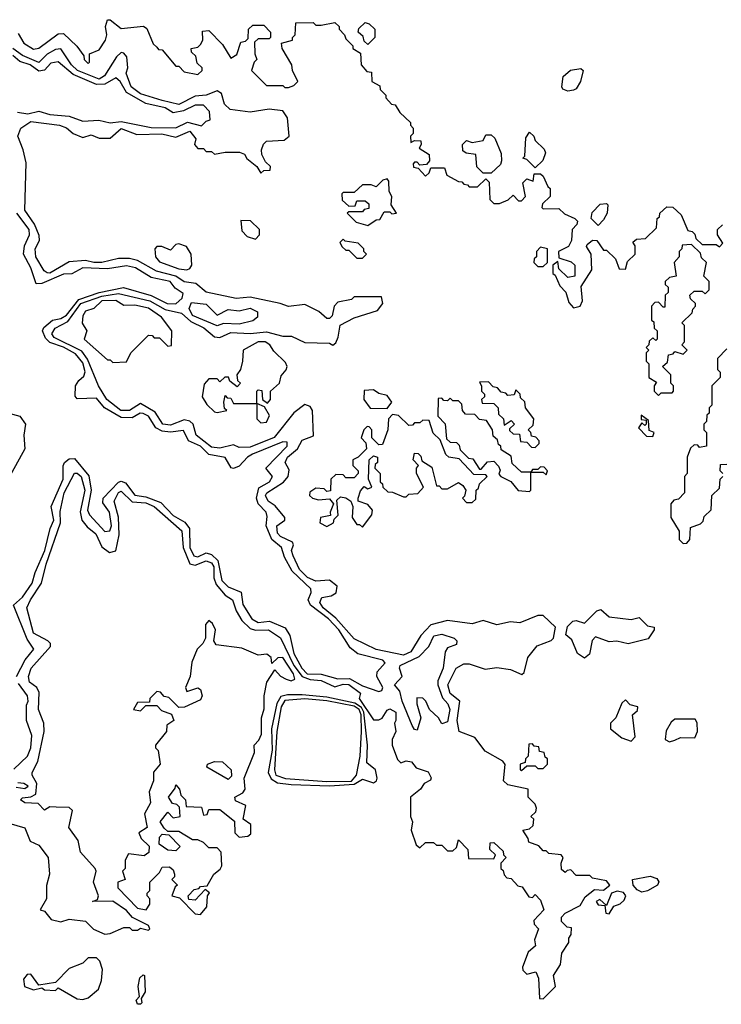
# Model space of a CAD drawing. Extents: x 2769579 to 2883812, y 684207 to 828660.
# Tile 267 of 505: x 2790835 to 2793394, y 796090 to 799680. Entities that reach past the tile are written whole.
import ezdxf

# ---------------------------------------------------------------- set-up
doc = ezdxf.new("R2010")
doc.units = 0

msp = doc.modelspace()

# ---------------------------------------------------------------- linework, layer by layer
at = {"layer": '0CON02XD'}
for points in [[(2790829.3, 799629.3), (2790850, 799595), (2790885, 799572.5), (2790905, 799576.7), (2790975, 799628.8), (2790995, 799630), (2791043, 799583), (2791068.3, 799548.3), (2791070, 799535), (2791085, 799520), (2791090, 799525), (2791090, 799555), (2791125, 799570), (2791147.5, 799605), (2791152.5, 799625), (2791147.5, 799655), (2791155, 799680), (2791165, 799680), (2791205, 799647.5), (2791287, 799657), (2791298.3, 799648.3), (2791321.7, 799591.7), (2791335, 799580), (2791341.7, 799571.7), (2791355, 799570), (2791405, 799510), (2791415, 799510), (2791435, 799490), (2791485, 799480), (2791500, 799495), (2791500, 799505), (2791481.7, 799521.7), (2791477, 799547), (2791461.7, 799561.7), (2791460, 799575), (2791485, 799580), (2791495, 799590), (2791502.5, 799605), (2791501.7, 799638.3), (2791525, 799640), (2791575, 799590), (2791605, 799540), (2791627, 799553), (2791641.7, 799598.3), (2791658.3, 799601.7), (2791668.3, 799611.7), (2791670, 799645), (2791685, 799660), (2791725, 799660), (2791750, 799635), (2791750, 799615), (2791745, 799610), (2791705, 799610), (2791691.7, 799598.3), (2791692.5, 799555), (2791700, 799535), (2791690, 799525), (2791680, 799495), (2791735, 799440), (2791795, 799440), (2791802.5, 799432.5), (2791815, 799432.5), (2791835, 799440), (2791850, 799455), (2791830, 799495), (2791827.5, 799515), (2791792.5, 799575), (2791790, 799595), (2791830, 799605), (2791830, 799615), (2791840, 799625), (2791841.7, 799668.3), (2791905, 799670), (2791915, 799660), (2791935, 799660), (2791985, 799670), (2792000, 799655), (2792000, 799645), (2792020, 799625), (2792025, 799610), (2792050, 799585), (2792050, 799575), (2792078.3, 799558.3), (2792080, 799515), (2792101.7, 799491.7), (2792118.3, 799488.3), (2792120, 799455), (2792148.3, 799438.3), (2792150, 799425), (2792170, 799405), (2792170, 799395), (2792191.7, 799371.7), (2792205, 799370), (2792221.7, 799341.7), (2792260, 799305), (2792260, 799295), (2792270, 799285), (2792270, 799265), (2792260, 799255), (2792261.7, 799231.7), (2792275, 799240), (2792298.3, 799238.3), (2792300, 799225), (2792291.7, 799211.7), (2792328.3, 799188.3), (2792330, 799165), (2792318.3, 799151.7), (2792295, 799150), (2792285, 799160), (2792275, 799160), (2792270, 799155), (2792271.7, 799141.7), (2792288.3, 799138.3), (2792315, 799110), (2792328.3, 799121.7), (2792335, 799140), (2792385, 799140), (2792393.6, 799113.6), (2792435, 799090), (2792448.3, 799088.3), (2792455, 799080), (2792468.3, 799078.3), (2792475, 799070), (2792505, 799070), (2792535, 799100), (2792547.5, 799087.5), (2792550, 799025), (2792565, 799010), (2792585, 799010), (2792617, 799023), (2792635, 799040), (2792655, 799020), (2792665, 799020), (2792680, 799035), (2792670, 799085), (2792685, 799100), (2792708.3, 799091.7), (2792711.7, 799118.3), (2792735, 799117.5), (2792745, 799110), (2792761.7, 799071.7), (2792770, 799065), (2792770, 799035), (2792741.7, 799008.3), (2792740, 798995), (2792745, 798990), (2792801.7, 798991.7), (2792821.7, 798971.7), (2792860, 798955)], [(2792105, 799590), (2792091.7, 799601.7), (2792088.3, 799618.3), (2792070, 799635), (2792071.7, 799648.3), (2792095, 799670), (2792110, 799665), (2792130, 799645), (2792130, 799615), (2792105, 799590)], [(2792298.8, 797435), (2792261.2, 797375), (2792235, 797363.1), (2792135, 797383.1), (2792055, 797422.5), (2791987.6, 797497.6), (2791942.5, 797535), (2791930, 797555), (2791937.3, 797572.7), (2791970.5, 797579.5), (2791989.5, 797590.5), (2791992.5, 797615), (2791965, 797636.7), (2791915, 797632.9), (2791885, 797646), (2791856, 797675), (2791832, 797725), (2791826.2, 797745), (2791833.3, 797765), (2791830, 797775), (2791785.9, 797795.9), (2791775, 797807.5), (2791773.3, 797835), (2791802.5, 797855), (2791802.5, 797865), (2791767, 797907), (2791741.2, 797925), (2791732, 797945), (2791736.7, 797955), (2791796.8, 797993.2), (2791813.8, 798015), (2791818.3, 798038.3), (2791803.3, 798065), (2791811.2, 798085), (2791848.8, 798115), (2791865, 798147.5), (2791907, 798163), (2791902.5, 798255), (2791895, 798270), (2791875, 798277.5), (2791835, 798246.7), (2791763.3, 798156.7), (2791675, 798121.4), (2791635, 798120), (2791615, 798130), (2791565, 798117.5), (2791535, 798120.8), (2791478.8, 798165), (2791468, 798205), (2791455, 798216.7), (2791435, 798221.2), (2791385, 798201.4), (2791357.5, 798205), (2791328.5, 798248.5), (2791275, 798281.2), (2791235.5, 798254.5), (2791203.8, 798255), (2791153.1, 798295), (2791122.9, 798345), (2791081.8, 798441.8), (2791061.8, 798471.8), (2790960.7, 798520.7), (2790952, 798535), (2790964.5, 798555.5), (2791010.8, 798579.2), (2791058, 798645), (2791135, 798671.8), (2791195, 798681.1), (2791310, 798655), (2791365, 798623.1), (2791425, 798610), (2791459.5, 798579.5), (2791506.2, 798556.2), (2791545, 798523.8), (2791565, 798521.2), (2791605, 798539.2), (2791675, 798536), (2791735, 798542), (2791795, 798526.2), (2791826.1, 798526.1), (2791875, 798503.3), (2791965, 798500), (2791977, 798493), (2791988.3, 798501.7), (2791997, 798523), (2792003.6, 798566.4), (2792055, 798593.3), (2792140.7, 798619.3), (2792160, 798645), (2792155, 798670), (2792055, 798670), (2792045, 798660), (2791995, 798650), (2791982.5, 798635), (2791975, 798600), (2791965, 798590), (2791955, 798590), (2791926.1, 798616.1), (2791875, 798642), (2791815, 798634.2), (2791785, 798645.6), (2791675, 798668), (2791625, 798663.8), (2791515, 798686.2), (2791477.8, 798717.8), (2791434.4, 798724.4), (2791405, 798744.3), (2791333.6, 798763.6), (2791265, 798802), (2791235, 798809.2), (2791195, 798809.2), (2791135, 798794.4), (2791105, 798794.4), (2791075, 798802.5), (2791015, 798796.7), (2790945, 798756.2), (2790935, 798756.7), (2790924.2, 798764.2), (2790893.8, 798815), (2790891.2, 798845), (2790906.7, 798875), (2790906.4, 798893.6), (2790888.6, 798935), (2790853.1, 798985), (2790857.9, 799157.9), (2790848, 799205), (2790828, 799255), (2790838.8, 799285), (2790875, 799309.2), (2790980, 799295), (2791006.1, 799286.1), (2791030, 799265), (2791065, 799250), (2791095, 799260), (2791125, 799247.5), (2791165, 799247.5), (2791205, 799283.8), (2791261.7, 799261.7), (2791353.9, 799263.9), (2791405, 799252), (2791455, 799273.3), (2791477.5, 799245), (2791472.5, 799225), (2791485, 799210), (2791505, 799210), (2791515, 799200), (2791535, 799200), (2791545, 799190), (2791585, 799197.5), (2791637, 799197), (2791655, 799190), (2791663.6, 799173.6), (2791700, 799145), (2791715, 799120), (2791725, 799130), (2791748.3, 799131.7), (2791750, 799145), (2791731.7, 799161.7), (2791718.3, 799188.3), (2791717.5, 799205), (2791723.9, 799226.1), (2791735, 799237.5), (2791799.3, 799240.7), (2791817.5, 799255), (2791811.7, 799321.7), (2791795, 799347.5), (2791745, 799353.3), (2791675, 799343.3), (2791602.7, 799352.7), (2791582.3, 799372.3), (2791570.5, 799410.5), (2791555, 799421.2), (2791515.6, 799404.4), (2791475, 799400.8), (2791415, 799370.6), (2791354.2, 799385.8), (2791275, 799410), (2791242, 799435), (2791223.3, 799485), (2791228.8, 799505), (2791226.2, 799545), (2791215, 799557.5), (2791205, 799560), (2791187.5, 799545), (2791143.8, 799475), (2791125, 799463.1), (2791046, 799495), (2791024, 799515), (2790985, 799573.3), (2790965, 799571.2), (2790935, 799554), (2790905, 799524.2), (2790845, 799550), (2790810, 799575)], [(2790827, 799343), (2790865, 799337.1), (2790905, 799346), (2790945, 799334.2), (2791015, 799328), (2791065, 799310), (2791123.9, 799313.9), (2791165, 799304), (2791205, 799309.4), (2791315, 799287.1), (2791405, 799286.2), (2791446.4, 799306.4), (2791497.5, 799292.5), (2791515, 799310), (2791530, 799315), (2791527.5, 799345), (2791505, 799368.8), (2791475, 799368), (2791432.3, 799347.7), (2791395, 799340), (2791365, 799359.2), (2791294.4, 799374.4), (2791224.5, 799414.5), (2791200.8, 799455), (2791185, 799468), (2791145, 799444.4), (2791115, 799443.3), (2791029.8, 799479.8), (2790975, 799526), (2790948.6, 799521.4), (2790925, 799496), (2790905, 799492.5), (2790873.3, 799515), (2790835, 799527.5), (2790809.6, 799549.6)], [(2792835, 799420), (2792816.7, 799426.7), (2792812.5, 799435), (2792817.7, 799472.3), (2792843.8, 799496.2), (2792881.7, 799501.7), (2792890, 799495), (2792881.2, 799455), (2792865, 799427.5), (2792855, 799423.3), (2792835, 799420)], [(2792555, 799120), (2792525, 799120), (2792503, 799143), (2792498.3, 799188.3), (2792463, 799193), (2792451.7, 799201.7), (2792450, 799225), (2792465, 799240), (2792485, 799232.5), (2792525, 799240), (2792535, 799260), (2792555, 799260), (2792568.3, 799248.3), (2792591.7, 799191.7), (2792592.5, 799165), (2792588.3, 799151.7), (2792555, 799120)], [(2792715, 799140), (2792685, 799170), (2792670, 799175), (2792677.5, 799182.5), (2792680.7, 799249.3), (2792695, 799270), (2792710, 799255), (2792715, 799240), (2792748.3, 799208.3), (2792753.3, 799195), (2792743.6, 799166.4), (2792715, 799140)], [(2792105, 798930), (2792135, 798950), (2792148.3, 798951.7), (2792165, 798980), (2792185, 798980), (2792192.5, 798972.5), (2792210, 798975), (2792190, 799005), (2792192.5, 799035), (2792183, 799053), (2792181.7, 799091.7), (2792175, 799100), (2792160, 799095), (2792135, 799070), (2792117.5, 799077.5), (2792085, 799077.5), (2792055, 799050), (2792015, 799050), (2792010, 799045), (2792011.7, 799021.7), (2792035, 799000), (2792058.3, 799001.7), (2792065, 799020), (2792095, 799020), (2792108.3, 799008.3), (2792108.3, 798991.7), (2792091.7, 798988.3), (2792085, 798980), (2792035, 798980), (2792030, 798975), (2792061.7, 798941.7), (2792105, 798930)], [(2792860, 798955), (2792870, 798945), (2792867, 798933), (2792850, 798915), (2792847.5, 798875), (2792836.4, 798853.6), (2792800, 798835), (2792801.7, 798811.7), (2792847, 798797), (2792860, 798785), (2792860, 798745), (2792835, 798740), (2792801.7, 798771.7), (2792798.3, 798798.3), (2792780, 798785), (2792780, 798755), (2792788.3, 798748.3), (2792805, 798710), (2792827, 798687), (2792838.3, 798648.3), (2792855, 798630), (2792880, 798635), (2792887.5, 798655), (2792883, 798707), (2792921.7, 798768.3), (2792920, 798825), (2792903, 798853), (2792905, 798860), (2792925, 798876.7), (2792940, 798875), (2792965, 798840), (2792975, 798840), (2793008.3, 798808.3), (2793021.7, 798771.7), (2793045, 798770), (2793051.7, 798798.3), (2793080, 798825), (2793080, 798855), (2793071.7, 798868.3), (2793085, 798880), (2793118.3, 798881.7), (2793158.3, 798921.7), (2793160, 798955), (2793168.3, 798961.7), (2793170, 798975), (2793195, 798997.5), (2793217, 798997), (2793248.3, 798968.3), (2793271.7, 798911.7), (2793288.3, 798908.3), (2793298.3, 798898.3), (2793301.7, 798881.7), (2793325, 798860), (2793375, 798860), (2793388.3, 798851.7), (2793400, 798865), (2793380, 798895), (2793380, 798915), (2793398.3, 798931.7)], [(2792945, 798930), (2792920, 798955), (2792923, 798977), (2792953, 799007), (2792975, 799010), (2792980, 799005), (2792977.5, 798975), (2792965, 798950), (2792945, 798930)], [(2790823.3, 797285), (2790854.3, 797345.7), (2790886.7, 797385), (2790861.9, 797421.9), (2790812.5, 797545), (2790845, 797574), (2790880.8, 797625), (2790890.8, 797665), (2790927.1, 797745), (2790945.8, 797825), (2790958.9, 797855), (2790950, 797905), (2790994, 798005), (2790993.8, 798053.8), (2790998.8, 798065), (2791015, 798078.8), (2791035, 798080), (2791087.4, 798017.4), (2791095.8, 797965), (2791082.1, 797892.1), (2791090, 797875), (2791145, 797813.8), (2791163.9, 797816.1), (2791170, 797835), (2791162, 797885), (2791138.3, 797918.3), (2791138.8, 797935), (2791195, 797994.2), (2791205, 797997.5), (2791221.1, 797991.1), (2791255, 797945.8), (2791295, 797940), (2791349.7, 797919.7), (2791395, 797872), (2791437.4, 797847.4), (2791454.2, 797825), (2791455.7, 797755.7), (2791470, 797725), (2791485, 797721.4), (2791515, 797736.2), (2791535, 797730), (2791558.2, 797708.2), (2791572.5, 797635), (2791595, 797612), (2791642.3, 797592.3), (2791648.3, 797548.3), (2791681.2, 797495), (2791705, 797482.5), (2791746.4, 797486.4), (2791803, 797463), (2791820, 797435), (2791835, 797368.8), (2791864.3, 797315), (2791884, 797295), (2791935, 797294.3), (2791995, 797276.2), (2792038.3, 797278.3), (2792085, 797251.4), (2792145, 797230), (2792156.4, 797233.6), (2792160, 797245), (2792137.5, 797285), (2792138.3, 797301.7), (2792167.5, 797335), (2792160, 797345), (2792068.3, 797368.3), (2792040, 797390), (2791999.2, 797455), (2791960.8, 797495), (2791896.2, 797545), (2791886.7, 797565), (2791898.3, 797591.7), (2791896.7, 797605), (2791828.9, 797668.9), (2791800.9, 797720.9), (2791790, 797755), (2791754.4, 797784.4), (2791734, 797835), (2791738, 797868), (2791733.9, 797883.9), (2791704.4, 797914.4), (2791698.6, 797935), (2791707, 797973), (2791746.7, 797995), (2791757.5, 798015), (2791733.3, 798045), (2791810, 798125), (2791810, 798140), (2791795, 798141.2), (2791684.5, 798095.5), (2791666.2, 798085), (2791635, 798052), (2791615, 798043.8), (2791606.2, 798046.2), (2791585, 798083.8), (2791525, 798094.2), (2791495, 798125.6), (2791451.2, 798145), (2791432, 798182), (2791384.4, 798175.6), (2791355, 798179.4), (2791331.3, 798191.3), (2791305, 798234), (2791285, 798244.2), (2791274.4, 798245.6), (2791245, 798228.6), (2791205, 798229.4), (2791144.2, 798264.2), (2791115, 798300), (2791045, 798297.5), (2791037, 798307), (2791038.8, 798345), (2791050, 798365), (2791069.4, 798380.6), (2791074.2, 798395.8), (2791065, 798428.8), (2791038.3, 798461.7), (2790995, 798485.6), (2790945, 798502.9), (2790928.9, 798518.9), (2790918, 798545), (2790922.9, 798557.1), (2790955, 798584), (2790985, 798590), (2791005, 798602.5), (2791050, 798660), (2791124.5, 798685.5), (2791213.2, 798703.2), (2791315, 798674.4), (2791372.5, 798645), (2791405, 798644.2), (2791427.5, 798665), (2791431.7, 798681.7), (2791401.7, 798701.7), (2791383.3, 798725), (2791315, 798740), (2791256.7, 798775), (2791225, 798782.5), (2791155, 798771.4), (2791065, 798775.6), (2791025, 798753.8), (2790995, 798752), (2790915, 798718), (2790895, 798717.5), (2790876, 798775), (2790849.2, 798825), (2790852, 798855), (2790870, 798895), (2790869.2, 798915), (2790824, 798975)], [(2791695, 798880), (2791710, 798895), (2791710, 798915), (2791677, 798947), (2791641.7, 798948.3), (2791645, 798910), (2791665, 798890), (2791695, 798880)], [(2791445, 798767.5), (2791455, 798772.5), (2791462.5, 798785), (2791460, 798825), (2791443.6, 798853.6), (2791415, 798862.5), (2791405, 798860), (2791385, 798840), (2791353, 798853), (2791335, 798852.5), (2791327.5, 798845), (2791330, 798815), (2791345, 798797.5), (2791415, 798772), (2791445, 798767.5)], [(2792085, 798810), (2792100, 798825), (2792090, 798835), (2792090, 798845), (2792070, 798865), (2792022.5, 798872.5), (2792015, 798880), (2792002.5, 798867.5), (2792011.7, 798851.7), (2792025, 798840), (2792035, 798840), (2792065, 798810), (2792085, 798810)], [(2792745, 798780), (2792760, 798795), (2792760, 798845), (2792735, 798850), (2792720, 798835), (2792720, 798815), (2792711.7, 798808.3), (2792710, 798795), (2792725, 798780), (2792745, 798780)], [(2793165, 798310), (2793175, 798320), (2793215, 798320), (2793220, 798325), (2793220, 798345), (2793210, 798355), (2793210, 798385), (2793180, 798415), (2793198.3, 798431.7), (2793201.7, 798458.3), (2793218.3, 798461.7), (2793225, 798470), (2793255, 798460), (2793270, 798475), (2793250, 798495), (2793260, 798505), (2793260, 798565), (2793250, 798575), (2793288.3, 798611.7), (2793290, 798625), (2793300, 798635), (2793300, 798645), (2793281.7, 798661.7), (2793280, 798675), (2793295, 798690), (2793325, 798690), (2793335, 798680), (2793350, 798695), (2793350, 798725), (2793330, 798745), (2793340, 798795), (2793321.7, 798811.7), (2793318.3, 798828.3), (2793285, 798860), (2793251.7, 798858.3), (2793250, 798845), (2793240, 798835), (2793240, 798815), (2793222.5, 798795), (2793230, 798745), (2793205, 798740), (2793190, 798725), (2793190, 798715), (2793200, 798705), (2793200, 798685), (2793190, 798675), (2793188.3, 798631.7), (2793181.7, 798631.7), (2793165, 798650), (2793151.7, 798648.3), (2793140, 798635), (2793140, 798585), (2793148.3, 798578.3), (2793150, 798555), (2793160, 798545), (2793160, 798515), (2793155, 798510), (2793145, 798520), (2793131.7, 798508.3), (2793130, 798495), (2793120, 798485), (2793130, 798475), (2793120, 798465), (2793120, 798435), (2793130, 798425), (2793130, 798375), (2793158.3, 798358.3), (2793150, 798345), (2793150, 798325), (2793165, 798310)], [(2791175, 798430), (2791225, 798432.5), (2791240, 798465), (2791305, 798530), (2791318.3, 798528.3), (2791325, 798520), (2791345, 798520), (2791375, 798490), (2791388.3, 798491.7), (2791390, 798545), (2791352.5, 798595), (2791305, 798628.8), (2791255, 798639.2), (2791215, 798637.5), (2791185, 798655.8), (2791135, 798655.5), (2791105, 798626.7), (2791075, 798617.5), (2791065, 798600), (2791063, 798573), (2791080, 798545), (2791070, 798515), (2791155, 798440), (2791165, 798440), (2791175, 798430)], [(2791555, 798563.3), (2791465, 798602), (2791453.6, 798626.4), (2791461.2, 798648.8), (2791515, 798642.5), (2791555, 798602.5), (2791595, 798623.3), (2791635, 798618.8), (2791675, 798628), (2791702.5, 798615), (2791702.5, 798595), (2791685, 798582.5), (2791635, 798570), (2791578.3, 798571.7), (2791555, 798563.3)], [(2791715, 798210), (2791735, 798212.5), (2791746.4, 798236.4), (2791728.3, 798268.3), (2791700, 798280), (2791700, 798325), (2791705, 798330), (2791718.3, 798328.3), (2791720, 798295), (2791738.3, 798281.7), (2791750, 798295), (2791750, 798325), (2791782.5, 798355), (2791788.3, 798381.7), (2791807, 798403), (2791810, 798415), (2791805, 798430), (2791761.7, 798471.7), (2791747.5, 798495), (2791730, 798505), (2791705, 798506), (2791650, 798475), (2791647.5, 798435), (2791640, 798405), (2791627.5, 798385), (2791630, 798365), (2791640, 798355), (2791628.3, 798341.7), (2791601.7, 798361.7), (2791597, 798377), (2791583, 798377), (2791565, 798360), (2791555, 798370), (2791525, 798370), (2791508.3, 798351.7), (2791500, 798305), (2791517, 798277), (2791545, 798250), (2791555, 798247.5), (2791590, 798255), (2791582.5, 798262.5), (2791580, 798285), (2791585, 798310), (2791591.7, 798301.7), (2791605, 798300), (2791615, 798280), (2791700, 798280), (2791700, 798225), (2791715, 798210)], [(2793415, 798480), (2793380, 798445), (2793380, 798405), (2793390, 798395), (2793390, 798375), (2793360, 798345), (2793360, 798275), (2793350, 798265), (2793350, 798245), (2793341.7, 798238.3), (2793340, 798215), (2793330, 798205), (2793330, 798185), (2793340, 798175), (2793340, 798125), (2793315, 798120), (2793308.3, 798128.3), (2793295, 798130), (2793281.7, 798118.3), (2793270, 798085), (2793270, 798025), (2793260, 798015), (2793260, 797955), (2793238.3, 797931.7), (2793221.7, 797928.3), (2793210, 797915), (2793210, 797865), (2793240, 797815), (2793240, 797785), (2793255, 797770), (2793268.3, 797771.7), (2793280, 797785), (2793281.7, 797828.3), (2793318.3, 797841.7), (2793328.3, 797851.7), (2793331.7, 797868.3), (2793357, 797893), (2793360, 797945), (2793388.3, 797971.7), (2793390, 798005), (2793400, 798015)], [(2792715, 798120), (2792730, 798135), (2792730, 798145), (2792718.3, 798158.3), (2792701.7, 798161.7), (2792700, 798175), (2792690, 798185), (2792708.3, 798201.7), (2792710, 798225), (2792680, 798265), (2792677, 798287), (2792661.7, 798301.7), (2792660, 798315), (2792645, 798330), (2792638.3, 798311.7), (2792615, 798310), (2792608.3, 798318.3), (2792591.7, 798321.7), (2792578.3, 798338.3), (2792561.7, 798341.7), (2792545, 798360), (2792511.7, 798358.3), (2792520, 798345), (2792520, 798325), (2792530, 798315), (2792530, 798305), (2792520, 798295), (2792521.7, 798281.7), (2792565, 798280), (2792580, 798265), (2792581.7, 798241.7), (2792600, 798225), (2792601.7, 798201.7), (2792628.3, 798218.3), (2792640, 798205), (2792621.7, 798188.3), (2792621.7, 798181.7), (2792635, 798170), (2792658.3, 798168.3), (2792661.7, 798141.7), (2792685, 798140), (2792701.7, 798121.7), (2792715, 798120)], [(2792175, 798262.5), (2792192.5, 798285), (2792175, 798310), (2792145, 798317.5), (2792125, 798330), (2792091.7, 798328.3), (2792090, 798295), (2792113.6, 798263.6), (2792175, 798262.5)], [(2792695, 797960), (2792700, 797965), (2792700, 798030), (2792745, 798030), (2792755, 798020), (2792760, 798035), (2792748.3, 798048.3), (2792735, 798050), (2792725, 798040), (2792705, 798040), (2792700, 798030), (2792665, 798030), (2792631.7, 798061.7), (2792628.3, 798088.3), (2792591.7, 798111.7), (2792590, 798125), (2792581.7, 798131.7), (2792578.3, 798148.3), (2792561.7, 798161.7), (2792560, 798185), (2792538.3, 798218.3), (2792511.7, 798221.7), (2792495, 798240), (2792461.7, 798241.7), (2792450, 798255), (2792448.3, 798278.3), (2792435, 798290), (2792415, 798290), (2792405, 798300), (2792395, 798290), (2792381.7, 798291.7), (2792375, 798300), (2792361.7, 798298.3), (2792360, 798235), (2792387, 798207), (2792391.7, 798151.7), (2792405, 798140), (2792428.3, 798138.3), (2792438.3, 798128.3), (2792441.7, 798111.7), (2792471.7, 798081.7), (2792488.3, 798078.3), (2792511.7, 798041.7), (2792518.3, 798041.7), (2792541.7, 798068.3), (2792565, 798070), (2792581.7, 798051.7), (2792587.5, 798037.5), (2792582.5, 798022.5), (2792590, 798015), (2792626.4, 797996.4), (2792653, 797963), (2792695, 797960)], [(2790795, 798245.6), (2790835, 798234), (2790855.8, 798205), (2790850, 798165), (2790853.8, 798115), (2790792.9, 798005)], [(2792085, 797830), (2792120, 797875), (2792121.7, 797891.7), (2792105, 797912.5), (2792070, 797925), (2792070, 797935), (2792078.3, 797961.7), (2792091.7, 797978.3), (2792105, 797970), (2792120, 797975), (2792107.5, 798005), (2792110, 798075), (2792125, 798090), (2792140, 798085), (2792140, 798065), (2792131.7, 798058.3), (2792130, 798045), (2792150, 798025), (2792150, 797995), (2792158.3, 797988.3), (2792160, 797975), (2792178.3, 797958.3), (2792195, 797957.5), (2792235, 797940), (2792245, 797940), (2792255, 797950), (2792287, 797953), (2792307.5, 797975), (2792282.5, 798025), (2792282.5, 798045), (2792290, 798055), (2792270, 798075), (2792275, 798100), (2792288.3, 798098.3), (2792298.3, 798088.3), (2792301.7, 798071.7), (2792338.3, 798048.3), (2792355, 797980), (2792365, 797980), (2792375, 797970), (2792395, 797970), (2792435, 797992.5), (2792451.7, 797981.7), (2792462.5, 797965), (2792457.5, 797942.5), (2792450, 797935), (2792465, 797920), (2792485, 797920), (2792498.3, 797931.7), (2792500, 797965), (2792508.3, 797971.7), (2792511.7, 797988.3), (2792540, 798015), (2792535, 798020), (2792491.7, 798021.7), (2792438.3, 798078.3), (2792400, 798085), (2792390, 798095), (2792368.3, 798148.3), (2792343, 798173), (2792328.3, 798218.3), (2792305, 798220), (2792295, 798210), (2792275, 798210), (2792268.3, 798201.7), (2792255, 798200), (2792217, 798237), (2792195, 798240), (2792180, 798225), (2792177.5, 798185), (2792158.3, 798131.7), (2792145, 798130), (2792120, 798155), (2792120, 798185), (2792110, 798195), (2792103, 798197), (2792090, 798185), (2792080, 798155), (2792097, 798137), (2792100, 798115), (2792070, 798085), (2792050, 798075), (2792050, 798055), (2792070, 798035), (2792070, 798025), (2792055, 798010), (2792025, 798010), (2792015, 798020), (2791988.3, 798021.7), (2791970, 798005), (2791968.3, 797961.7), (2791955, 797960), (2791945, 797970), (2791915, 797972.5), (2791893, 797957), (2791892.5, 797945), (2791902.5, 797935), (2791925, 797928.8), (2791965, 797932.5), (2791980, 797915), (2791967.5, 797885), (2791968.3, 797871.7), (2791932.5, 797865), (2791930, 797845), (2791955, 797832.5), (2791980, 797845), (2791981.7, 797858.3), (2791997, 797873), (2791991.7, 797928.3), (2792005, 797940), (2792025, 797936.7), (2792042.5, 797925), (2792050, 797905), (2792047.5, 797865), (2792065, 797840), (2792075, 797840), (2792085, 797830)], [(2793145, 798160), (2793150, 798175), (2793131.7, 798181.7), (2793128.3, 798218.3), (2793101.7, 798238.3), (2793101.7, 798221.7), (2793120, 798220), (2793120, 798205), (2793115, 798200), (2793105, 798210), (2793091.7, 798191.7), (2793121.7, 798161.7), (2793145, 798160)], [(2793400, 798025), (2793390, 798035), (2793391.7, 798058.3), (2793415, 798060)], [(2790795, 796750.8), (2790853.9, 796733.9), (2790873.3, 796685), (2790905, 796670), (2790938.8, 796625), (2790944, 796565), (2790933, 796523), (2790932.5, 796475), (2790910, 796435), (2790925, 796430), (2790949.3, 796399.3), (2790985, 796391.2), (2791015, 796400), (2791075, 796393.3), (2791104.4, 796364.4), (2791145, 796346), (2791165, 796348), (2791215, 796370), (2791235, 796370), (2791245, 796360), (2791265, 796360), (2791275, 796367.5), (2791305, 796360), (2791310, 796365), (2791305, 796377.5), (2791246.4, 796406.4), (2791225, 796432.5), (2791175, 796466.2), (2791100, 796465), (2791118.3, 796471.7), (2791122.5, 796485), (2791103.8, 796535), (2791113.3, 796575), (2791110, 796585), (2791056.7, 796645), (2791047.7, 796687.7), (2791013.8, 796735), (2791027, 796797), (2791015, 796807.5), (2790968.3, 796808.3), (2790945, 796810), (2790925, 796797.5), (2790901.7, 796821.7), (2790854.1, 796824.1), (2790837.5, 796835), (2790845, 796842.5), (2790875, 796846), (2790893.9, 796856.1), (2790897.5, 796895), (2790880, 796925), (2790880, 796935), (2790901.2, 796975), (2790923.8, 797085), (2790923.3, 797115), (2790903.8, 797165), (2790906.4, 797226.4), (2790897.5, 797245), (2790870, 797265), (2790866.7, 797285), (2790876.2, 797315), (2790946.7, 797395), (2790946.7, 797405), (2790937.5, 797415), (2790885, 797443.3), (2790861.2, 797535), (2790874, 797565), (2790914, 797625), (2790930.8, 797695), (2790984.2, 797845), (2790982.7, 797887.3), (2790997.1, 797955), (2791035, 798026.2), (2791045, 798026.2), (2791059.2, 798015), (2791072.9, 797965), (2791055.8, 797885.8), (2791061.2, 797855), (2791080.5, 797830.5), (2791112, 797805), (2791135, 797757.5), (2791162.5, 797737.5), (2791186.1, 797743.9), (2791197.7, 797802.3), (2791195.8, 797865.8), (2791180, 797925), (2791195, 797956.7), (2791205, 797961.2), (2791245, 797922), (2791295, 797918.9), (2791325.4, 797905.4), (2791426.6, 797816.6), (2791431.4, 797755), (2791455, 797696.2), (2791475, 797691.4), (2791515, 797706.9), (2791535, 797699.2), (2791542.9, 797685), (2791543.1, 797645), (2791551.1, 797621.1), (2791585, 797582), (2791611.2, 797565), (2791624.4, 797524.4), (2791645, 797488.8), (2791675, 797460.8), (2791695, 797454), (2791742.5, 797455), (2791786.3, 797426.3), (2791835.5, 797325), (2791865, 797285.6), (2791894.7, 797274.7), (2791935, 797270.9), (2791985, 797247.5), (2792015, 797257.3), (2792036, 797256), (2792078, 797225), (2792073.8, 797205), (2792125, 797127.5), (2792145, 797126.7), (2792157, 797133), (2792175, 797162.5), (2792185, 797167.5), (2792206.7, 797155), (2792206.7, 797125), (2792202.5, 797115), (2792206.7, 797085), (2792193.3, 797055), (2792193.3, 797035), (2792213, 796983), (2792225, 796970), (2792245, 796977.5), (2792263.6, 796973.6), (2792281.7, 796951.7), (2792325, 796937.5), (2792336.1, 796916.1), (2792333, 796907), (2792310, 796895), (2792297.5, 796875), (2792260, 796845), (2792260, 796775), (2792267.5, 796755), (2792262.5, 796725), (2792281.7, 796671.7), (2792295, 796660), (2792315, 796680), (2792345, 796680), (2792355, 796670), (2792375, 796670), (2792395, 796650), (2792415, 796650), (2792428.3, 796661.7), (2792435, 796690), (2792470, 796655), (2792471.7, 796621.7), (2792565, 796620), (2792570, 796635), (2792550, 796655), (2792551.7, 796678.3), (2792565, 796680), (2792598.3, 796648.3), (2792600, 796635), (2792610, 796625), (2792590, 796605), (2792590, 796585), (2792598.3, 796578.3), (2792601.7, 796561.7), (2792611.7, 796551.7), (2792628.3, 796548.3), (2792651.7, 796521.7), (2792668.3, 796518.3), (2792691.7, 796481.7), (2792705, 796480), (2792715, 796490), (2792735, 796470), (2792747.5, 796435), (2792710, 796395), (2792711.7, 796381.7), (2792727.5, 796365), (2792712.5, 796325), (2792716.7, 796303.3), (2792689.3, 796280.7), (2792668.8, 796225), (2792670, 796215), (2792685, 796200), (2792718.3, 796208.3), (2792727.5, 796185), (2792731.7, 796111.7), (2792745, 796110), (2792790, 796155), (2792782.5, 796195), (2792807.5, 796235), (2792813, 796277), (2792837.5, 796315), (2792838.3, 796331.7), (2792846.7, 796345), (2792848.3, 796368.3), (2792831.7, 796371.7), (2792811.7, 796391.7), (2792811.7, 796408.3), (2792825, 796422.5), (2792880, 796450), (2792898, 796482), (2792931.2, 796508.8), (2792965, 796506.2), (2792987.5, 796525), (2792975, 796540), (2792925, 796550), (2792915, 796560), (2792865, 796560), (2792845, 796580), (2792831.7, 796578.3), (2792825, 796570), (2792811.7, 796581.7), (2792810, 796605), (2792817.5, 796625), (2792810, 796635), (2792765, 796640), (2792755, 796650), (2792745, 796650), (2792728.3, 796668.3), (2792691.7, 796681.7), (2792690, 796695), (2792670, 796725), (2792695, 796730), (2792708.3, 796741.7), (2792710, 796765), (2792700, 796775), (2792718.3, 796791.7), (2792720, 796805), (2792715, 796820), (2792690, 796845), (2792690, 796875), (2792615, 796890), (2792600, 796905), (2792606.1, 796963.9), (2792597, 796977), (2792532.7, 797012.7), (2792495, 797063.3), (2792437.5, 797085), (2792430.8, 797125), (2792440, 797195), (2792405, 797223.3), (2792396.7, 797255), (2792426.7, 797315), (2792455, 797331.2), (2792475, 797331.2), (2792532.3, 797312.3), (2792575, 797318), (2792625, 797310.8), (2792667, 797293), (2792675, 797300), (2792688.8, 797355), (2792722.7, 797397.3), (2792773.6, 797416.4), (2792782.5, 797425), (2792790, 797465), (2792745, 797507.5), (2792725, 797507.5), (2792658.8, 797481.2), (2792625, 797484), (2792575, 797473.8), (2792525, 797490), (2792485, 797477.5), (2792395, 797490), (2792335, 797473.8), (2792298.8, 797435)], [(2792895, 797352.5), (2792869.5, 797369.5), (2792849.2, 797419.2), (2792827.5, 797437.5), (2792833, 797467), (2792853, 797487), (2792865, 797490), (2792895, 797480), (2792940, 797525), (2792955, 797530), (2792985, 797502.5), (2793065, 797493.3), (2793095, 797500), (2793125, 797470), (2793150, 797465), (2793150, 797455), (2793127, 797423), (2793055, 797403.8), (2793013.6, 797413.6), (2792985, 797412), (2792935, 797430), (2792923, 797417), (2792913.6, 797366.4), (2792895, 797352.5)], [(2791495, 796417.5), (2791517.5, 796445), (2791520, 796485), (2791527, 796497), (2791511.7, 796508.3), (2791475, 796470), (2791451.7, 796471.7), (2791450, 796485), (2791471.7, 796508.3), (2791488.3, 796511.7), (2791495, 796520), (2791518.3, 796521.7), (2791542.5, 796565), (2791566.7, 796583.3), (2791572.5, 796595), (2791570, 796645), (2791555, 796660), (2791525, 796660), (2791505, 796680), (2791485, 796690), (2791465, 796690), (2791415, 796720), (2791375, 796720), (2791361.7, 796731.7), (2791347.5, 796755), (2791375, 796790), (2791395, 796770), (2791420, 796775), (2791418.3, 796808.3), (2791408.3, 796818.3), (2791391.7, 796821.7), (2791377.5, 796845), (2791402.5, 796877.5), (2791405, 796890), (2791417.5, 796875), (2791423, 796853), (2791440, 796835), (2791441.7, 796811.7), (2791498.3, 796808.3), (2791505, 796780), (2791518.3, 796781.7), (2791525, 796800), (2791565, 796800), (2791618.3, 796758.3), (2791620, 796715), (2791635, 796700), (2791667, 796703), (2791678.3, 796711.7), (2791677.5, 796745), (2791650, 796765), (2791660, 796815), (2791621.7, 796831.7), (2791620, 796845), (2791649.3, 796860.7), (2791657.5, 796875), (2791653.3, 796915), (2791691.7, 797008.3), (2791690, 797035), (2791707, 797053), (2791716.7, 797075), (2791717.5, 797135), (2791727, 797167), (2791726.7, 797215), (2791736.7, 797265), (2791765, 797310), (2791786.6, 797286.6), (2791806.7, 797275), (2791825, 797269.2), (2791838.8, 797275), (2791834.2, 797295), (2791795, 797354), (2791776.2, 797353.8), (2791755, 797332.5), (2791752.5, 797355), (2791736.4, 797366.4), (2791705, 797362.5), (2791645, 797388.8), (2791551.2, 797401.2), (2791542.5, 797415), (2791548.8, 797455), (2791538.3, 797478.3), (2791525, 797490), (2791512.5, 797475), (2791512.5, 797425), (2791502.5, 797405), (2791482.5, 797385), (2791463, 797337), (2791456.7, 797285), (2791440, 797245), (2791445, 797230), (2791485, 797243.3), (2791495, 797237.5), (2791500, 797215), (2791495, 797200), (2791436.4, 797173.6), (2791415, 797172.5), (2791378.3, 797208.3), (2791361.7, 797211.7), (2791348.3, 797228.3), (2791335, 797230), (2791310, 797205), (2791308.3, 797191.7), (2791265, 797190), (2791250, 797165), (2791275, 797160), (2791295, 797180), (2791335, 797180), (2791351.7, 797161.7), (2791388.3, 797148.3), (2791397.5, 797125), (2791371.7, 797108.3), (2791370, 797085), (2791330, 797035), (2791330, 797025), (2791340, 797015), (2791347.5, 796965), (2791323, 796937), (2791323.3, 796905), (2791307.5, 796865), (2791312.5, 796825), (2791290, 796785), (2791300, 796735), (2791270, 796715), (2791277.5, 796695), (2791307, 796667), (2791306.4, 796643.6), (2791288.8, 796631.2), (2791231.7, 796638.3), (2791220, 796615), (2791220, 796585), (2791210, 796575), (2791220, 796545), (2791192.5, 796535), (2791192.5, 796515), (2791265, 796440), (2791295.8, 796434.2), (2791310, 796455), (2791310, 796475), (2791300, 796485), (2791300, 796495), (2791310, 796505), (2791310, 796535), (2791345, 796570), (2791355, 796590), (2791381.7, 796591.7), (2791395, 796580), (2791400, 796565), (2791400, 796555), (2791390, 796545), (2791410, 796525), (2791401.7, 796518.3), (2791390, 796485), (2791418.3, 796478.3), (2791475, 796420), (2791495, 796417.5)], [(2792285, 797090), (2792275, 797092.5), (2792266.4, 797106.4), (2792230, 797195), (2792221.7, 797231.7), (2792202.5, 797255), (2792230, 797285), (2792220, 797315), (2792222.5, 797325), (2792292.3, 797357.7), (2792327.5, 797395), (2792346.1, 797433.9), (2792375, 797440), (2792420, 797425), (2792430, 797415), (2792428.3, 797401.7), (2792395, 797390), (2792387.5, 797375), (2792380, 797315), (2792360.5, 797269.5), (2792360, 797255), (2792377, 797207), (2792396.2, 797185), (2792403.8, 797165), (2792395, 797120), (2792375, 797112.5), (2792362.5, 797135), (2792330, 797165), (2792316.7, 797195), (2792305, 797206.7), (2792283, 797207), (2792283.3, 797185), (2792298.8, 797135), (2792285, 797090)], [(2790813, 796947), (2790863.8, 796995), (2790875.8, 797025), (2790879.5, 797069.5), (2790860, 797125), (2790859.5, 797180.5), (2790866, 797195), (2790863.8, 797215), (2790830.3, 797260.3)], [(2791965, 796887.1), (2792055, 796892.2), (2792085, 796911.2), (2792125, 796898), (2792136.7, 796905), (2792138.8, 796915), (2792132.5, 796945), (2792100.7, 796970.7), (2792104, 797035), (2792090.3, 797155), (2792081.7, 797171.7), (2792057.8, 797187.8), (2791955, 797210), (2791865, 797218.9), (2791811.3, 797218.7), (2791787.8, 797212.2), (2791772.9, 797187.1), (2791753.3, 797095), (2791756.4, 797016.4), (2791741.2, 796935), (2791752.1, 796912.1), (2791775, 796898), (2791825, 796892), (2791965, 796887.1)], [(2791955, 796902), (2792045, 796904), (2792063.8, 796925), (2792076.4, 796995), (2792081.8, 797085), (2792080.3, 797145), (2792073.1, 797165), (2792055, 797176.9), (2791955, 797196.5), (2791875, 797203.5), (2791802.1, 797197.9), (2791788.7, 797175), (2791772.5, 797085), (2791764.6, 796944.6), (2791769.4, 796925), (2791805, 796913.9), (2791955, 796902)], [(2793065, 797050), (2793080, 797065), (2793070, 797145), (2793088.3, 797161.7), (2793090, 797175), (2793061.7, 797181.7), (2793045, 797200), (2793031.7, 797188.3), (2793010, 797135), (2792990, 797115), (2792990, 797095), (2793031.7, 797061.7), (2793065, 797050)], [(2793205, 797047.5), (2793225, 797052.5), (2793245, 797062.5), (2793298.3, 797061.7), (2793307.5, 797085), (2793306.4, 797116.4), (2793299.3, 797129.3), (2793225, 797130), (2793211.7, 797118.3), (2793193, 797087), (2793190, 797055), (2793205, 797047.5)], [(2792665, 796942.5), (2792685, 796960), (2792715, 796960), (2792725, 796950), (2792745, 796950), (2792760, 796965), (2792760, 796985), (2792751.7, 796991.7), (2792748.3, 797008.3), (2792731.7, 797011.7), (2792728.3, 797028.3), (2792711.7, 797031.7), (2792705, 797040), (2792691.7, 797038.3), (2792690, 796995), (2792680, 796985), (2792678.3, 796971.7), (2792660, 796965), (2792660, 796945), (2792665, 796942.5)], [(2791595, 796910), (2791517.5, 796955), (2791520, 796965), (2791545, 796975.8), (2791575, 796973.8), (2791606.2, 796945), (2791608, 796922), (2791595, 796910)], [(2790821.7, 796881.7), (2790853, 796877), (2790866, 796885), (2790850, 796895), (2790827.5, 796897.5)], [(2791405, 796650), (2791375, 796652.5), (2791343.6, 796673.6), (2791345, 796700), (2791355, 796710), (2791378.3, 796708.3), (2791420, 796665), (2791405, 796650)], [(2793105, 796498.8), (2793087.7, 796507.7), (2793072.5, 796525), (2793070, 796545), (2793135, 796557.5), (2793159.3, 796549.3), (2793166.7, 796536.7), (2793161.2, 796525), (2793125, 796503.8), (2793105, 796498.8)], [(2792985, 796420), (2793001.7, 796448.3), (2793025, 796456.2), (2793039.7, 796470.3), (2793045.8, 796485), (2793037.8, 796497.8), (2793015, 796503.1), (2792994, 796495), (2792975, 796450), (2792951.7, 796471.7), (2792937.5, 796465), (2792945, 796453.3), (2792970, 796450), (2792972.5, 796422.5), (2792985, 796420)], [(2791065, 796107.5), (2791085, 796113.3), (2791122.5, 796145), (2791133, 796177), (2791136.7, 796216.7), (2791127, 796247), (2791115, 796260), (2791085, 796260), (2791065, 796240), (2791015, 796220), (2790965, 796170), (2790905, 796160), (2790875, 796200), (2790861.7, 796198.3), (2790848.3, 796181.7), (2790852.5, 796155), (2790885, 796143.3), (2790915, 796150), (2790925, 796142.5), (2790965, 796140), (2790975, 796150), (2791045, 796110), (2791065, 796107.5)], [(2791275, 796090), (2791265, 796090), (2791260, 796105), (2791271.7, 796118.3), (2791267.5, 796155), (2791273, 796187), (2791285, 796197.5), (2791290, 796195), (2791292.5, 796135), (2791278.3, 796111.7), (2791280, 796095), (2791275, 796090)]]:
    msp.add_lwpolyline(points, dxfattribs=at)

doc.saveas('drawing.dxf')
